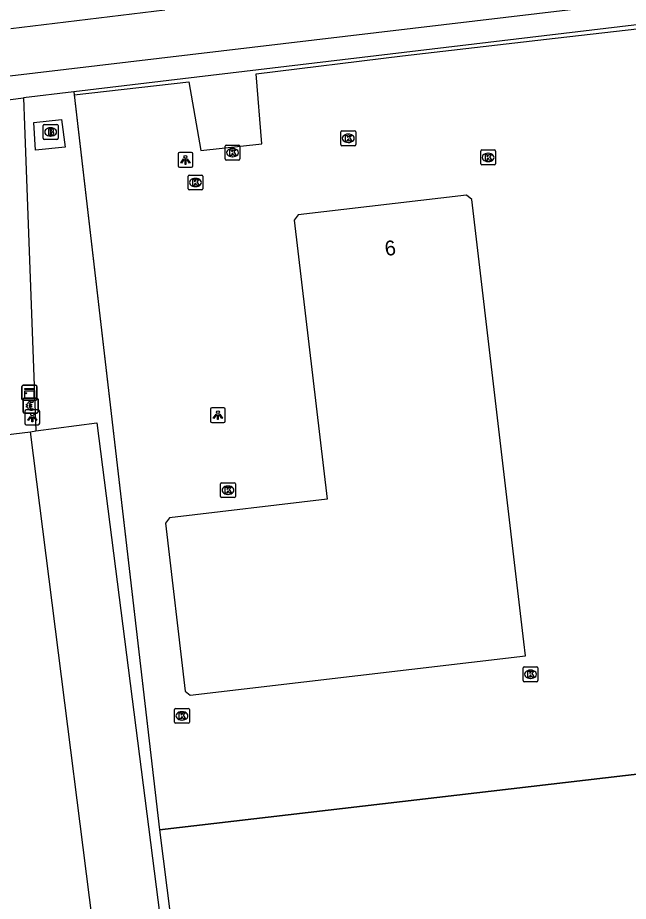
# Model space of a CAD drawing. Extents: x 161477 to 163040, y 383680 to 384868.
# Drawn here: x 161773.1 to 161814.3, y 383934 to 383993.5 of the extents above; entities that cross this region are included whole.
import ezdxf

# ---------------------------------------------------------------- set-up
doc = ezdxf.new("R2010")
doc.units = 0
for name, color, linetype in [('IMGEO_Betaalautomaat', 7, 'Continuous'), ('IMGEO_Brandkraan', 7, 'Continuous'), ('IMGEO_Fietspad_gesloten', 7, 'Continuous'), ('IMGEO_Groenvoorziening', 7, 'Continuous'), ('IMGEO_Hek', 7, 'Continuous'), ('IMGEO_Kast', 7, 'Continuous'), ('IMGEO_Kolk', 7, 'Continuous'), ('IMGEO_Lichtpunt', 7, 'Continuous'), ('IMGEO_Pand', 7, 'Continuous'), ('IMGEO_Pand_nummerreeks', 7, 'Continuous'), ('IMGEO_Parkeervlak_open', 7, 'Continuous'), ('IMGEO_Rijbaan_lokaal_open', 7, 'Continuous'), ('IMGEO_Voetpad_open', 7, 'Continuous')]:
    doc.layers.add(name, color=color, linetype=linetype)

msp = doc.modelspace()

# ---------------------------------------------------------------- linework, layer by layer
at = {"layer": 'IMGEO_Betaalautomaat'}
for p, q in [((161773.495, 383966.98), (161773.495, 383967.821)), ((161773.495, 383967.821), (161773.495, 383966.98)), ((161773.57, 383967.904), (161774.411, 383967.904)), ((161774.411, 383967.904), (161773.57, 383967.904)), ((161773.778, 383967.368), (161773.778, 383967.436)), ((161773.899, 383967.436), (161773.899, 383967.368)), ((161774.157, 383967.709), (161774.14, 383967.609)), ((161774.494, 383967.83), (161774.494, 383966.989)), ((161774.494, 383966.989), (161774.494, 383967.83)), ((161774.42, 383966.905), (161773.579, 383966.905)), ((161773.579, 383966.905), (161774.42, 383966.905)), ((161774.144, 383967.203), (161774.166, 383967.116))]:
    msp.add_line(p, q, dxfattribs=at)
for points in [[(161773.778, 383967.436), (161773.709, 383967.436), (161773.709, 383967.505), (161773.788, 383967.505)], [(161773.91, 383967.505), (161774.057, 383967.505), (161774.057, 383967.436), (161773.899, 383967.436)], [(161773.783, 383967.299), (161773.709, 383967.299), (161773.709, 383967.368), (161773.778, 383967.368)], [(161773.899, 383967.368), (161774.057, 383967.368), (161774.057, 383967.299), (161773.913, 383967.299)]]:
    msp.add_lwpolyline(points, dxfattribs=at)
for centre, radius, start, end in [((161773.573, 383967.827), 0.0779, 92.4484, 184.28452), ((161773.573, 383967.827), 0.0779, 92.4484, 184.28452), ((161774.071, 383967.429), 0.293, 73.01398, 165.01395), ((161774.077, 383967.442), 0.179, 69.32359, 159.56827), ((161774.417, 383967.827), 0.0779, 2.4484, 94.28452), ((161774.417, 383967.827), 0.0779, 2.4484, 94.28452), ((161773.573, 383966.983), 0.0779, 182.4484, 274.28452), ((161773.573, 383966.983), 0.0779, 182.4484, 274.28452), ((161774.044, 383967.354), 0.267, 191.80956, 297.03891), ((161774.077, 383967.369), 0.179, 202.76249, 291.86925), ((161774.417, 383966.983), 0.0779, 272.4484, 4.28452), ((161774.417, 383966.983), 0.0779, 272.4484, 4.28452)]:
    msp.add_arc(centre, radius, start, end, dxfattribs=at)
at = {"layer": 'IMGEO_Brandkraan'}
for p, q in [((161774.844, 383985.419), (161774.844, 383986.271)), ((161774.919, 383986.345), (161775.771, 383986.345)), ((161775.332, 383986.125), (161775.357, 383986.125)), ((161775.845, 383986.271), (161775.845, 383985.419)), ((161775.771, 383985.345), (161774.919, 383985.345)), ((161775.355, 383985.565), (161775.33, 383985.565))]:
    msp.add_line(p, q, dxfattribs=at)
for points in [[(161774.844, 383985.419), (161774.844, 383986.271)], [(161774.919, 383986.345), (161775.771, 383986.345)], [(161775.192, 383986.045), (161775.192, 383985.645), (161775.405, 383985.645)], [(161775.423, 383986.045), (161775.192, 383986.045)], [(161775.371, 383985.964), (161775.317, 383985.964), (161775.317, 383985.888)], [(161775.317, 383985.888), (161775.37, 383985.888)], [(161775.845, 383986.271), (161775.845, 383985.419)], [(161775.771, 383985.345), (161774.919, 383985.345)], [(161775.379, 383985.812), (161775.317, 383985.812), (161775.317, 383985.731)], [(161775.317, 383985.731), (161775.379, 383985.731)]]:
    msp.add_lwpolyline(points, dxfattribs=at)
for centre, radius, start, end in [((161774.921, 383986.269), 0.0765, 91.55205, 178.44795), ((161774.921, 383986.269), 0.0765, 91.55205, 178.44795), ((161775.372, 383985.926), 0.0379, 267.82845, 90.93552), ((161775.427, 383985.9), 0.145, 59.4692, 91.53667), ((161775.452, 383985.947), 0.0922, 285.51372, 58.15012), ((161775.769, 383986.269), 0.0765, 1.55205, 88.44795), ((161775.769, 383986.269), 0.0765, 1.55205, 88.44795), ((161774.921, 383985.421), 0.0765, 181.55205, 268.44795), ((161774.921, 383985.421), 0.0765, 181.55205, 268.44795), ((161775.38, 383985.771), 0.0404, 269.87594, 90.50774), ((161775.411, 383985.896), 0.251, 268.66757, 293.53466), ((161775.457, 383985.755), 0.105, 301.31148, 78.98903), ((161775.769, 383985.421), 0.0765, 271.55205, 358.44795), ((161775.769, 383985.421), 0.0765, 271.55205, 358.44795)]:
    msp.add_arc(centre, radius, start, end, dxfattribs=at)
for centre, major_axis, ratio, start_param, end_param in [((161775.331, 383985.845), (-0.387, 0.002), 0.722429, 4.712389, 7.853982), ((161775.356, 383985.845), (-0.39, 0.002), 0.717154, 1.570796, 4.712389)]:
    msp.add_ellipse(centre, major_axis=major_axis, ratio=ratio, start_param=start_param, end_param=end_param, dxfattribs=at)
at = {"layer": 'IMGEO_Fietspad_gesloten'}
for points in [[(161772.22, 383989.582), (161824.85, 383995.834), (161833.796, 383996.89)], [(161783.045, 383994.057), (161772.652, 383992.802)]]:
    msp.add_lwpolyline(points, dxfattribs=at)
at = {"layer": 'IMGEO_Groenvoorziening'}
for points in [[(161776.903, 383988.545), (161782.69, 383938.808)], [(161821.416, 383943.334), (161782.69, 383938.808)], [(161782.69, 383938.808), (161785.682, 383915.185)]]:
    msp.add_lwpolyline(points, dxfattribs=at)
at = {"layer": 'IMGEO_Hek'}
for points in [[(161808.777, 383992.104), (161815.642, 383992.876)], [(161799.059, 383990.981), (161808.777, 383992.104)], [(161789.202, 383989.764), (161799.059, 383990.981)], [(161789.582, 383985.039), (161789.202, 383989.764)], [(161776.926, 383988.348), (161784.654, 383989.224)], [(161784.654, 383989.224), (161785.481, 383984.586)], [(161776.926, 383988.348), (161782.69, 383938.808)], [(161785.481, 383984.586), (161789.582, 383985.039)], [(161782.69, 383938.808), (161821.416, 383943.334)]]:
    msp.add_lwpolyline(points, dxfattribs=at)
at = {"layer": 'IMGEO_Kast'}
for p, q in [((161773.413, 383967.848), (161773.413, 383968.689)), ((161773.413, 383968.689), (161773.413, 383967.848)), ((161773.488, 383968.773), (161774.329, 383968.773)), ((161774.329, 383968.773), (161773.488, 383968.773)), ((161774.413, 383968.698), (161774.413, 383967.857)), ((161774.413, 383967.857), (161774.413, 383968.698)), ((161774.338, 383967.773), (161773.497, 383967.773)), ((161773.497, 383967.773), (161774.338, 383967.773))]:
    msp.add_line(p, q, dxfattribs=at)
for points in [[(161773.608, 383968.563), (161774.208, 383968.563), (161774.208, 383968.478), (161773.608, 383968.478), (161773.608, 383968.563)], [(161773.608, 383968.388), (161774.208, 383968.388), (161774.208, 383967.899), (161773.608, 383967.899), (161773.608, 383968.388)]]:
    msp.add_lwpolyline(points, dxfattribs=at)
msp.add_circle((161773.692, 383968.237), 0.0377, dxfattribs=at)
for centre, start, end in [((161773.491, 383968.695), 92.4484, 184.28452), ((161773.491, 383968.695), 92.4484, 184.28452), ((161774.335, 383968.695), 2.4484, 94.28452), ((161774.335, 383968.695), 2.4484, 94.28452), ((161773.491, 383967.851), 182.4484, 274.28452), ((161773.491, 383967.851), 182.4484, 274.28452), ((161774.335, 383967.851), 272.4484, 4.28452), ((161774.335, 383967.851), 272.4484, 4.28452)]:
    msp.add_arc(centre, 0.0779, start, end, dxfattribs=at)
at = {"layer": 'IMGEO_Kolk'}
for p, q in [((161794.984, 383985.918), (161795.836, 383985.918)), ((161794.909, 383984.992), (161794.909, 383985.844)), ((161795.397, 383985.698), (161795.422, 383985.698)), ((161795.91, 383985.844), (161795.91, 383984.992)), ((161787.108, 383984.027), (161787.108, 383984.879)), ((161787.183, 383984.953), (161788.035, 383984.953)), ((161787.596, 383984.733), (161787.621, 383984.733)), ((161788.109, 383984.879), (161788.109, 383984.027)), ((161795.836, 383984.918), (161794.984, 383984.918)), ((161795.42, 383985.138), (161795.395, 383985.138)), ((161787.619, 383984.173), (161787.594, 383984.173)), ((161804.336, 383983.705), (161804.336, 383984.557)), ((161804.411, 383984.631), (161805.263, 383984.631)), ((161804.824, 383984.411), (161804.849, 383984.411)), ((161805.337, 383984.557), (161805.337, 383983.705)), ((161788.035, 383983.953), (161787.183, 383983.953)), ((161805.263, 383983.631), (161804.411, 383983.631)), ((161804.847, 383983.851), (161804.822, 383983.851)), ((161784.682, 383982.94), (161785.534, 383982.94)), ((161784.607, 383982.014), (161784.607, 383982.866)), ((161785.095, 383982.72), (161785.12, 383982.72)), ((161785.608, 383982.866), (161785.608, 383982.014)), ((161785.534, 383981.94), (161784.682, 383981.94)), ((161785.118, 383982.16), (161785.093, 383982.16)), ((161786.799, 383961.275), (161786.799, 383962.127)), ((161786.874, 383962.201), (161787.726, 383962.201)), ((161787.8, 383962.127), (161787.8, 383961.275)), ((161787.287, 383961.981), (161787.312, 383961.981)), ((161787.726, 383961.201), (161786.874, 383961.201)), ((161787.31, 383961.421), (161787.285, 383961.421)), ((161807.196, 383948.868), (161807.196, 383949.72)), ((161807.271, 383949.794), (161808.123, 383949.794)), ((161807.684, 383949.574), (161807.709, 383949.574)), ((161808.197, 383949.72), (161808.197, 383948.868)), ((161807.707, 383949.014), (161807.682, 383949.014)), ((161808.123, 383948.794), (161807.271, 383948.794)), ((161783.696, 383946.064), (161783.696, 383946.916)), ((161783.771, 383946.99), (161784.623, 383946.99)), ((161784.184, 383946.77), (161784.209, 383946.77)), ((161784.697, 383946.916), (161784.697, 383946.064)), ((161784.623, 383945.99), (161783.771, 383945.99)), ((161784.207, 383946.21), (161784.182, 383946.21))]:
    msp.add_line(p, q, dxfattribs=at)
for points in [[(161794.984, 383985.918), (161795.836, 383985.918)], [(161794.909, 383984.992), (161794.909, 383985.844)], [(161795.23, 383985.618), (161795.353, 383985.618), (161795.353, 383985.467), (161795.483, 383985.618), (161795.647, 383985.618), (161795.501, 383985.467), (161795.654, 383985.218), (161795.502, 383985.218), (161795.417, 383985.382), (161795.353, 383985.315), (161795.353, 383985.218), (161795.23, 383985.218), (161795.23, 383985.618)], [(161795.91, 383985.844), (161795.91, 383984.992)], [(161787.108, 383984.027), (161787.108, 383984.879)], [(161787.183, 383984.953), (161788.035, 383984.953)], [(161788.109, 383984.879), (161788.109, 383984.027)], [(161795.836, 383984.918), (161794.984, 383984.918)], [(161787.429, 383984.653), (161787.552, 383984.653), (161787.552, 383984.502), (161787.682, 383984.653), (161787.846, 383984.653), (161787.7, 383984.502), (161787.853, 383984.253), (161787.701, 383984.253), (161787.616, 383984.417), (161787.552, 383984.35), (161787.552, 383984.253), (161787.429, 383984.253), (161787.429, 383984.653)], [(161804.336, 383983.705), (161804.336, 383984.557)], [(161804.411, 383984.631), (161805.263, 383984.631)], [(161804.657, 383984.331), (161804.78, 383984.331), (161804.78, 383984.18), (161804.91, 383984.331), (161805.074, 383984.331), (161804.928, 383984.18), (161805.081, 383983.931), (161804.929, 383983.931), (161804.844, 383984.095), (161804.78, 383984.028), (161804.78, 383983.931), (161804.657, 383983.931), (161804.657, 383984.331)], [(161805.337, 383984.557), (161805.337, 383983.705)], [(161788.035, 383983.953), (161787.183, 383983.953)], [(161805.263, 383983.631), (161804.411, 383983.631)], [(161784.682, 383982.94), (161785.534, 383982.94)], [(161784.607, 383982.014), (161784.607, 383982.866)], [(161784.928, 383982.64), (161785.051, 383982.64), (161785.051, 383982.489), (161785.181, 383982.64), (161785.345, 383982.64), (161785.199, 383982.489), (161785.352, 383982.24), (161785.2, 383982.24), (161785.115, 383982.404), (161785.051, 383982.337), (161785.051, 383982.24), (161784.928, 383982.24), (161784.928, 383982.64)], [(161785.608, 383982.866), (161785.608, 383982.014)], [(161785.534, 383981.94), (161784.682, 383981.94)], [(161786.799, 383961.275), (161786.799, 383962.127)], [(161786.874, 383962.201), (161787.726, 383962.201)], [(161787.8, 383962.127), (161787.8, 383961.275)], [(161787.12, 383961.901), (161787.243, 383961.901), (161787.243, 383961.75), (161787.373, 383961.901), (161787.537, 383961.901), (161787.391, 383961.75), (161787.544, 383961.501), (161787.392, 383961.501), (161787.307, 383961.665), (161787.243, 383961.598), (161787.243, 383961.501), (161787.12, 383961.501), (161787.12, 383961.901)], [(161787.726, 383961.201), (161786.874, 383961.201)], [(161807.196, 383948.868), (161807.196, 383949.72)], [(161807.271, 383949.794), (161808.123, 383949.794)], [(161808.197, 383949.72), (161808.197, 383948.868)], [(161807.517, 383949.494), (161807.64, 383949.494), (161807.64, 383949.343), (161807.77, 383949.494), (161807.934, 383949.494), (161807.788, 383949.343), (161807.941, 383949.094), (161807.789, 383949.094), (161807.704, 383949.258), (161807.64, 383949.191), (161807.64, 383949.094), (161807.517, 383949.094), (161807.517, 383949.494)], [(161808.123, 383948.794), (161807.271, 383948.794)], [(161783.696, 383946.064), (161783.696, 383946.916)], [(161783.771, 383946.99), (161784.623, 383946.99)], [(161784.017, 383946.69), (161784.14, 383946.69), (161784.14, 383946.539), (161784.27, 383946.69), (161784.434, 383946.69), (161784.288, 383946.539), (161784.441, 383946.29), (161784.289, 383946.29), (161784.204, 383946.454), (161784.14, 383946.387), (161784.14, 383946.29), (161784.017, 383946.29), (161784.017, 383946.69)], [(161784.697, 383946.916), (161784.697, 383946.064)], [(161784.623, 383945.99), (161783.771, 383945.99)]]:
    msp.add_lwpolyline(points, dxfattribs=at)
for centre, start, end in [((161794.986, 383985.842), 91.55205, 178.44795), ((161794.986, 383985.842), 91.55205, 178.44795), ((161795.834, 383985.842), 1.55205, 88.44795), ((161795.834, 383985.842), 1.55205, 88.44795), ((161787.185, 383984.877), 91.55205, 178.44795), ((161787.185, 383984.877), 91.55205, 178.44795), ((161788.033, 383984.877), 1.55205, 88.44795), ((161788.033, 383984.877), 1.55205, 88.44795), ((161794.986, 383984.994), 181.55205, 268.44795), ((161794.986, 383984.994), 181.55205, 268.44795), ((161795.834, 383984.994), 271.55205, 358.44795), ((161795.834, 383984.994), 271.55205, 358.44795), ((161804.413, 383984.555), 91.55205, 178.44795), ((161804.413, 383984.555), 91.55205, 178.44795), ((161805.261, 383984.555), 1.55205, 88.44795), ((161805.261, 383984.555), 1.55205, 88.44795), ((161787.185, 383984.029), 181.55205, 268.44795), ((161787.185, 383984.029), 181.55205, 268.44795), ((161788.033, 383984.029), 271.55205, 358.44795), ((161788.033, 383984.029), 271.55205, 358.44795), ((161804.413, 383983.707), 181.55205, 268.44795), ((161804.413, 383983.707), 181.55205, 268.44795), ((161805.261, 383983.707), 271.55205, 358.44795), ((161805.261, 383983.707), 271.55205, 358.44795), ((161784.684, 383982.864), 91.55205, 178.44795), ((161784.684, 383982.864), 91.55205, 178.44795), ((161785.532, 383982.864), 1.55205, 88.44795), ((161785.532, 383982.864), 1.55205, 88.44795), ((161784.684, 383982.016), 181.55205, 268.44795), ((161784.684, 383982.016), 181.55205, 268.44795), ((161785.532, 383982.016), 271.55205, 358.44795), ((161785.532, 383982.016), 271.55205, 358.44795), ((161786.876, 383962.125), 91.55205, 178.44795), ((161786.876, 383962.125), 91.55205, 178.44795), ((161787.724, 383962.125), 1.55205, 88.44795), ((161787.724, 383962.125), 1.55205, 88.44795), ((161786.876, 383961.277), 181.55205, 268.44795), ((161786.876, 383961.277), 181.55205, 268.44795), ((161787.724, 383961.277), 271.55205, 358.44795), ((161787.724, 383961.277), 271.55205, 358.44795), ((161807.273, 383949.718), 91.55205, 178.44795), ((161807.273, 383949.718), 91.55205, 178.44795), ((161808.121, 383949.718), 1.55205, 88.44795), ((161808.121, 383949.718), 1.55205, 88.44795), ((161807.273, 383948.87), 181.55205, 268.44795), ((161807.273, 383948.87), 181.55205, 268.44795), ((161808.121, 383948.87), 271.55205, 358.44795), ((161808.121, 383948.87), 271.55205, 358.44795), ((161783.773, 383946.914), 91.55205, 178.44795), ((161783.773, 383946.914), 91.55205, 178.44795), ((161784.621, 383946.914), 1.55205, 88.44795), ((161784.621, 383946.914), 1.55205, 88.44795), ((161783.773, 383946.066), 181.55205, 268.44795), ((161783.773, 383946.066), 181.55205, 268.44795), ((161784.621, 383946.066), 271.55205, 358.44795), ((161784.621, 383946.066), 271.55205, 358.44795)]:
    msp.add_arc(centre, 0.0765, start, end, dxfattribs=at)
for centre, major_axis, ratio, start_param, end_param in [((161795.396, 383985.418), (-0.387, 0.002), 0.722429, 4.712389, 7.853982), ((161795.421, 383985.418), (-0.39, 0.002), 0.717154, 1.570796, 4.712389), ((161787.595, 383984.453), (-0.387, 0.002), 0.722429, 4.712389, 7.853982), ((161787.62, 383984.453), (-0.39, 0.002), 0.717154, 1.570796, 4.712389), ((161804.823, 383984.131), (-0.387, 0.002), 0.722429, 4.712389, 7.853982), ((161804.848, 383984.131), (-0.39, 0.002), 0.717154, 1.570796, 4.712389), ((161785.094, 383982.44), (-0.387, 0.002), 0.722429, 4.712389, 7.853982), ((161785.119, 383982.44), (-0.39, 0.002), 0.717154, 1.570796, 4.712389), ((161787.286, 383961.701), (-0.387, 0.002), 0.722429, 4.712389, 7.853982), ((161787.311, 383961.701), (-0.39, 0.002), 0.717154, 1.570796, 4.712389), ((161807.683, 383949.294), (-0.387, 0.002), 0.722429, 4.712389, 7.853982), ((161807.708, 383949.294), (-0.39, 0.002), 0.717154, 1.570796, 4.712389), ((161784.183, 383946.49), (-0.387, 0.002), 0.722429, 4.712389, 7.853982), ((161784.208, 383946.49), (-0.39, 0.002), 0.717154, 1.570796, 4.712389)]:
    msp.add_ellipse(centre, major_axis=major_axis, ratio=ratio, start_param=start_param, end_param=end_param, dxfattribs=at)
at = {"layer": 'IMGEO_Lichtpunt'}
for p, q in [((161783.935, 383984.367), (161783.935, 383983.56)), ((161783.935, 383984.367), (161783.935, 383983.56)), ((161784.837, 383984.462), (161784.029, 383984.462)), ((161784.837, 383984.462), (161784.029, 383984.462)), ((161784.931, 383983.56), (161784.931, 383984.367)), ((161784.931, 383983.56), (161784.931, 383984.367)), ((161784.029, 383983.466), (161784.837, 383983.466)), ((161784.029, 383983.466), (161784.837, 383983.466)), ((161773.612, 383967.016), (161773.612, 383966.209)), ((161773.612, 383967.016), (161773.612, 383966.209)), ((161774.514, 383967.111), (161773.706, 383967.111)), ((161774.514, 383967.111), (161773.706, 383967.111)), ((161774.608, 383966.209), (161774.608, 383967.016)), ((161774.608, 383966.209), (161774.608, 383967.016)), ((161786.122, 383967.163), (161786.122, 383966.356)), ((161786.122, 383967.163), (161786.122, 383966.356)), ((161787.024, 383967.258), (161786.216, 383967.258)), ((161787.024, 383967.258), (161786.216, 383967.258)), ((161787.118, 383966.356), (161787.118, 383967.163)), ((161787.118, 383966.356), (161787.118, 383967.163)), ((161786.216, 383966.262), (161787.024, 383966.262)), ((161786.216, 383966.262), (161787.024, 383966.262)), ((161773.706, 383966.115), (161774.514, 383966.115)), ((161773.706, 383966.115), (161774.514, 383966.115))]:
    msp.add_line(p, q, dxfattribs=at)
for points in [[(161784.309, 383984.031), (161784.348, 383984.003), (161784.16, 383983.741), (161784.122, 383983.768), (161784.309, 383984.031)], [(161784.411, 383983.983), (161784.458, 383983.983), (161784.458, 383983.661), (161784.411, 383983.661), (161784.411, 383983.983)], [(161784.521, 383984.003), (161784.559, 383984.03), (161784.746, 383983.768), (161784.707, 383983.74), (161784.521, 383984.003)], [(161786.496, 383966.827), (161786.535, 383966.799), (161786.347, 383966.537), (161786.309, 383966.564), (161786.496, 383966.827)], [(161786.708, 383966.799), (161786.746, 383966.826), (161786.933, 383966.564), (161786.894, 383966.536), (161786.708, 383966.799)], [(161773.986, 383966.68), (161774.025, 383966.652), (161773.837, 383966.39), (161773.799, 383966.417), (161773.986, 383966.68)], [(161774.088, 383966.632), (161774.135, 383966.632), (161774.135, 383966.31), (161774.088, 383966.31), (161774.088, 383966.632)], [(161774.198, 383966.652), (161774.236, 383966.679), (161774.423, 383966.417), (161774.384, 383966.389), (161774.198, 383966.652)], [(161786.598, 383966.779), (161786.645, 383966.779), (161786.645, 383966.457), (161786.598, 383966.457), (161786.598, 383966.779)]]:
    msp.add_lwpolyline(points, dxfattribs=at)
for centre in [(161784.434, 383984.165), (161774.111, 383966.814), (161786.621, 383966.961)]:
    msp.add_circle(centre, 0.0994, dxfattribs=at)
for centre, start, end in [((161784.029, 383984.367), 90, 180), ((161784.029, 383984.367), 90, 180), ((161784.837, 383984.367), 0, 90), ((161784.837, 383984.367), 0, 90), ((161784.029, 383983.56), 180, 270), ((161784.029, 383983.56), 180, 270), ((161784.837, 383983.56), 270, 0), ((161784.837, 383983.56), 270, 360), ((161773.706, 383967.016), 90, 180), ((161773.706, 383967.016), 90, 180), ((161774.514, 383967.016), 0, 90), ((161774.514, 383967.016), 0, 90), ((161786.216, 383967.163), 90, 180), ((161786.216, 383967.163), 90, 180), ((161787.024, 383967.163), 0, 90), ((161787.024, 383967.163), 0, 90), ((161786.216, 383966.356), 180, 270), ((161786.216, 383966.356), 180, 270), ((161787.024, 383966.356), 270, 0), ((161787.024, 383966.356), 270, 360), ((161773.706, 383966.209), 180, 270), ((161773.706, 383966.209), 180, 270), ((161774.514, 383966.209), 270, 0), ((161774.514, 383966.209), 270, 360)]:
    msp.add_arc(centre, 0.0946, start, end, dxfattribs=at)
at = {"layer": 'IMGEO_Pand'}
msp.add_lwpolyline([(161803.738, 383981.304), (161803.384, 383981.593), (161792.036, 383980.261), (161791.758, 383979.909), (161793.982, 383961.102), (161783.353, 383959.837), (161783.095, 383959.489), (161784.419, 383948.159), (161784.759, 383947.894), (161807.35, 383950.547), (161807.24, 383951.488), (161803.738, 383981.304)], dxfattribs=at)
at = {"layer": 'IMGEO_Parkeervlak_open'}
msp.add_lwpolyline([(161774.344, 383965.696), (161778.462, 383966.235), (161784.326, 383920.396), (161779.862, 383919.357)], dxfattribs=at)
at = {"layer": 'IMGEO_Rijbaan_lokaal_open'}
for points in [[(161770.585, 383965.224), (161773.994, 383965.636)], [(161779.862, 383919.357), (161773.994, 383965.636)]]:
    msp.add_lwpolyline(points, dxfattribs=at)
at = {"layer": 'IMGEO_Voetpad_open'}
for points in [[(161815.61, 383993.149), (161789.352, 383990.026), (161784.255, 383989.42), (161776.903, 383988.545)], [(161776.903, 383988.545), (161773.511, 383988.142)], [(161771.73, 383987.931), (161773.511, 383988.142)], [(161773.511, 383988.142), (161773.581, 383986.311), (161774.344, 383965.696)], [(161774.322, 383984.611), (161774.203, 383986.478), (161776.085, 383986.682), (161776.323, 383984.812), (161774.322, 383984.611)], [(161773.994, 383965.636), (161774.344, 383965.696)]]:
    msp.add_lwpolyline(points, dxfattribs=at)

# ---------------------------------------------------------------- texts
at = {"layer": 'IMGEO_Pand_nummerreeks'}
msp.add_text('6', height=1, rotation=6.62912, dxfattribs=at).set_placement((161797.926, 383977.486))

doc.saveas('drawing.dxf')
